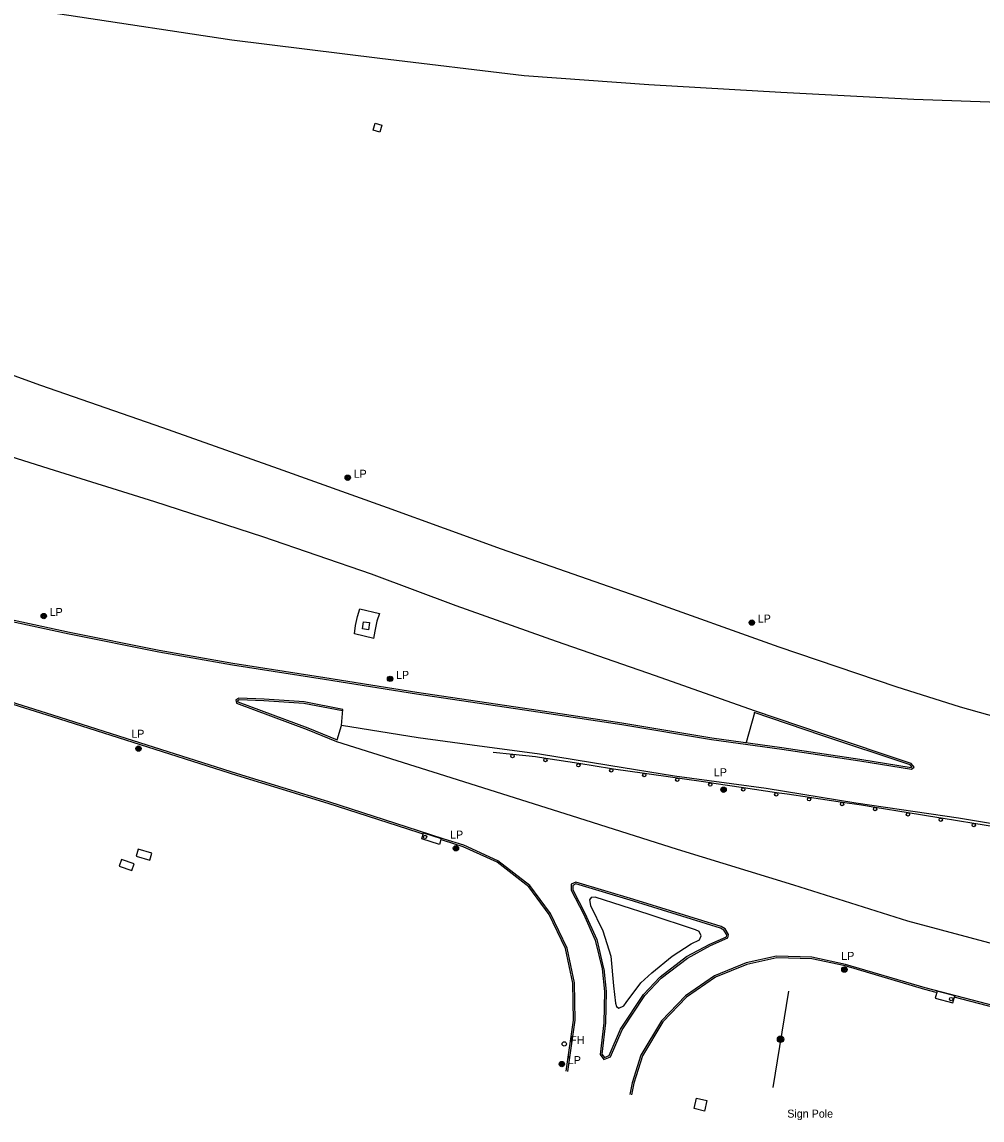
# Model space of a CAD drawing. Extents: x 2402803 to 2427059, y 6985292 to 6997652.
# Drawn here: x 2415006 to 2415583, y 6990732 to 6991391 of the extents above; entities that cross this region are included whole.
import ezdxf

# ---------------------------------------------------------------- set-up
doc = ezdxf.new("R2010")
doc.units = 0
for name, color, linetype in [('p_drainage conc drain', 7, 'Continuous'), ('p_dtm sidewalk', 7, 'Continuous'), ('p_road - paved curb', 7, 'Continuous'), ('p_road bridge end', 7, 'Continuous'), ('p_road guard rails', 7, 'Continuous'), ('p_structure general', 7, 'Continuous'), ('p_structure sign', 7, 'Continuous'), ('p_structure slab', 7, 'Continuous'), ('p_utility manhole', 7, 'Continuous')]:
    doc.layers.add(name, color=color, linetype=linetype)

msp = doc.modelspace()

# ---------------------------------------------------------------- linework, layer by layer
at = {"layer": 'p_drainage conc drain'}
for points in [[(2415217.53, 6991021.15), (2415206.02, 6991024.07), (2415206.53, 6991029.09), (2415207.91, 6991034.48), (2415209.21, 6991038.95)], [(2415209.21, 6991038.95), (2415221.02, 6991036.3), (2415219.5, 6991031.53), (2415218.24, 6991025.69), (2415217.52, 6991021.12)]]:
    msp.add_lwpolyline(points, dxfattribs=at)
at = {"layer": 'p_dtm sidewalk'}
for points in [[(2415446.22, 6990976.67), (2415441.22, 6990958.82)], [(2415195.67, 6990960.37), (2415198.14, 6990969.12)], [(2415382.96, 6990855.68), (2415350.49, 6990866.01), (2415348.15, 6990865.8), (2415347.02, 6990864.4), (2415347.69, 6990861.13), (2415355.05, 6990845.89), (2415359.96, 6990830.66), (2415361.57, 6990812.83), (2415362.74, 6990802.46), (2415363.19, 6990800.48), (2415364.62, 6990799.49), (2415367.64, 6990800.81), (2415369.07, 6990802.74), (2415377.98, 6990814.63), (2415384.51, 6990820.73)], [(2415384.51, 6990820.73), (2415396.65, 6990830.6), (2415408.08, 6990838.11), (2415413.07, 6990840.52), (2415414.06, 6990842.8), (2415412.95, 6990845.37), (2415410.69, 6990846.53), (2415382.96, 6990855.68)]]:
    msp.add_lwpolyline(points, dxfattribs=at)
at = {"layer": 'p_road - paved curb'}
for points in [[(2414672.22, 6991466.82), (2414705.77, 6991459.05), (2414767.28, 6991445.52), (2414854.65, 6991427.07), (2414946.89, 6991408.27), (2415034.55, 6991395.21), (2415132.47, 6991380.41), (2415221.13, 6991369.34), (2415307.89, 6991359.02), (2415382.7, 6991353.57), (2415461.83, 6991349.02), (2415541.78, 6991344.8), (2415626.95, 6991341.77), (2415697.59, 6991342.2), (2415782.51, 6991341.12), (2415841.95, 6991339.2), (2415884.63, 6991336.77)], [(2414672.02, 6991296.26), (2414716.67, 6991279.88), (2414780.13, 6991257.41), (2414833.28, 6991238.49), (2414884.29, 6991220.66), (2414952.34, 6991196.75), (2415017.62, 6991173.28), (2415090.72, 6991147.75), (2415160.18, 6991123.2), (2415225.61, 6991099.9), (2415294.14, 6991074.98), (2415380.02, 6991045.06), (2415460.69, 6991016.27), (2415530.93, 6990992.37), (2415569.66, 6990980.14), (2415630.27, 6990963.3), (2415687.27, 6990950.53), (2415733, 6990941.37), (2415779.68, 6990933.54), (2415875.66, 6990923.32)], [(2415446.2, 6990977.73), (2415386.72, 6990998.72), (2415327.2, 6991019.45), (2415267.03, 6991040.87), (2415216.28, 6991059.75), (2415151.02, 6991082.13), (2415086.17, 6991103.28), (2415022.8, 6991122.92), (2414961.17, 6991142.39), (2414898.42, 6991162.02), (2414836.9, 6991183.5), (2414775.11, 6991204.87), (2414720.1, 6991224.56), (2414672.59, 6991241.28)], [(2414673.19, 6991122.44), (2414711.6, 6991110.14), (2414759.31, 6991095.3), (2414814.51, 6991079.33), (2414863.41, 6991065.84), (2414915.52, 6991052.53), (2414972.84, 6991038.39), (2415034.96, 6991025), (2415088.76, 6991014.16), (2415132.99, 6991006.33), (2415188.23, 6990997.76), (2415243.4, 6990989.05), (2415312.27, 6990978.83), (2415366.57, 6990970.65), (2415420.51, 6990961.7), (2415462.58, 6990955.86), (2415509.4, 6990948.75), (2415540.08, 6990943.82), (2415540.51, 6990944.23), (2415539.61, 6990945.37), (2415486.62, 6990963.07), (2415445.88, 6990976.78)], [(2414672.89, 6991121.49), (2414711.3, 6991109.19), (2414759.02, 6991094.34), (2414814.24, 6991078.37), (2414863.15, 6991064.87), (2414915.28, 6991051.56), (2414972.61, 6991037.42), (2415034.76, 6991024.02), (2415088.57, 6991013.18), (2415132.83, 6991005.34), (2415188.08, 6990996.77), (2415243.25, 6990988.06), (2415312.12, 6990977.84), (2415366.41, 6990969.66), (2415420.36, 6990960.71), (2415462.44, 6990954.87), (2415509.25, 6990947.76), (2415540.4, 6990942.76), (2415541.87, 6990944.12), (2415540.21, 6990946.22), (2415486.94, 6990964.02), (2415446.2, 6990977.73)], [(2415334.09, 6990761.52), (2415338.5, 6990792.19), (2415338.1, 6990814.64), (2415333.6, 6990835.53), (2415323.76, 6990856.18), (2415311.35, 6990873.04), (2415292.11, 6990887.85), (2415271.64, 6990897.22), (2415259.79, 6990900.9), (2415244.5, 6990905.73), (2415190.59, 6990923.17), (2415135.72, 6990939.94), (2415068.99, 6990961.26), (2415025.01, 6990975.16), (2414984.64, 6990987.8), (2414942.8, 6991000.85), (2414894.52, 6991016.34), (2414847.68, 6991030.4), (2414785.59, 6991049.93), (2414723.92, 6991068.94), (2414672.23, 6991085.37)], [(2415247.23, 6990903.82), (2415244.2, 6990904.78), (2415190.29, 6990922.22), (2415135.42, 6990938.99), (2415068.69, 6990960.31), (2415024.71, 6990974.21), (2414984.34, 6990986.85), (2414976.46, 6990989.31)], [(2415199.1, 6990978.71), (2415175.79, 6990983.24), (2415151.72, 6990984.9), (2415136.65, 6990985.34), (2415134.76, 6990984.37), (2415135.1, 6990982.5), (2415177.65, 6990966.61), (2415195.29, 6990959.44)], [(2415198.91, 6990977.73), (2415175.66, 6990982.25), (2415151.67, 6990983.9), (2415136.88, 6990984.33), (2415135.88, 6990983.82), (2415135.98, 6990983.24), (2415178.01, 6990967.54), (2415195.67, 6990960.37)], [(2415873.34, 6990871.28), (2415800.29, 6990878.09), (2415735.12, 6990886.74), (2415684.6, 6990895.69), (2415625.05, 6990903.95), (2415568.55, 6990913.39), (2415506.91, 6990922.5), (2415453.2, 6990931.23), (2415398.04, 6990938.71), (2415358.68, 6990945.09), (2415317, 6990951.83), (2415276.67, 6990957.24), (2415244.28, 6990961.72), (2415198.14, 6990969.12), (2415199.1, 6990978.71)], [(2415195.29, 6990959.44), (2415253.03, 6990941.23), (2415336.14, 6990914.99), (2415399.61, 6990894.91), (2415469.59, 6990873.4), (2415538, 6990851.84), (2415595.5, 6990836.49), (2415654.92, 6990821.95), (2415712.9, 6990810.86), (2415787.22, 6990799.88), (2415839.77, 6990794), (2415872.87, 6990791.27)], [(2415333.1, 6990761.66), (2415337.5, 6990792.25), (2415337.1, 6990814.52), (2415332.65, 6990835.21), (2415322.9, 6990855.66), (2415310.63, 6990872.33), (2415291.59, 6990886.99), (2415271.28, 6990896.28), (2415259.49, 6990899.95), (2415258.23, 6990900.35)], [(2415390.01, 6990817.45), (2415405.86, 6990829.53), (2415419.67, 6990836.95), (2415430.16, 6990841.58), (2415430.61, 6990843.68), (2415428.48, 6990847.07), (2415426.1, 6990848.4), (2415373.74, 6990864.62), (2415338.86, 6990875.03), (2415336.12, 6990873.77), (2415336.03, 6990870.26), (2415343.39, 6990856.02), (2415350.46, 6990840.26), (2415354.6, 6990822.95)], [(2415389.4, 6990818.25), (2415405.32, 6990830.37), (2415419.23, 6990837.85), (2415429.29, 6990842.29), (2415429.55, 6990843.49), (2415427.77, 6990846.32), (2415425.7, 6990847.48), (2415373.45, 6990863.66), (2415338.94, 6990873.96), (2415337.1, 6990873.12), (2415337.04, 6990870.49), (2415344.29, 6990856.45), (2415351.41, 6990840.58), (2415355.57, 6990823.18)], [(2415873.27, 6990755.68), (2415833.6, 6990758.8), (2415794.66, 6990762.7), (2415762.72, 6990766.76), (2415728.6, 6990771.9), (2415690.23, 6990778.43), (2415651.5, 6990786.82), (2415611.46, 6990795.21), (2415586.21, 6990801.78), (2415548.63, 6990811.59), (2415500.73, 6990825.73), (2415480.61, 6990830.12), (2415459.42, 6990830.67), (2415441.14, 6990826.56), (2415422.14, 6990818.83), (2415404.67, 6990806.84), (2415390.28, 6990791.83), (2415377.98, 6990771.19), (2415372.66, 6990754.74), (2415371.36, 6990747.62)], [(2415555.23, 6990808.83), (2415548.36, 6990810.63), (2415500.48, 6990824.76), (2415480.49, 6990829.12), (2415459.52, 6990829.67), (2415441.44, 6990825.6), (2415422.62, 6990817.94), (2415405.32, 6990806.07), (2415391.08, 6990791.22), (2415378.9, 6990770.77), (2415373.63, 6990754.5), (2415372.34, 6990747.44)], [(2415354.6, 6990822.95), (2415356.02, 6990809.39), (2415355.77, 6990790.73), (2415353.54, 6990771.58), (2415355.71, 6990768.73), (2415359.61, 6990770.27), (2415366.65, 6990786.37), (2415380.24, 6990807.02), (2415390.01, 6990817.45)], [(2415355.59, 6990823.05), (2415357.02, 6990809.44), (2415356.77, 6990790.67), (2415354.58, 6990771.86), (2415356.05, 6990769.94), (2415358.86, 6990771.05), (2415365.77, 6990786.85), (2415379.45, 6990807.64), (2415389.28, 6990818.13)], [(2415751.51, 6990767.44), (2415728.44, 6990770.91), (2415690.04, 6990777.45), (2415651.29, 6990785.84), (2415611.23, 6990794.24), (2415585.96, 6990800.81), (2415566.04, 6990806.01)]]:
    msp.add_lwpolyline(points, dxfattribs=at)
at = {"layer": 'p_road bridge end'}
for points in [[(2415218.38, 6991330.45), (2415222.51, 6991329.28), (2415221.31, 6991325.06), (2415217.18, 6991326.23)], [(2415211.5, 6991031.24), (2415215.12, 6991030.72), (2415214.5, 6991026.44), (2415210.88, 6991026.96)], [(2415247.54, 6990904.66), (2415258.1, 6990901.32), (2415256.95, 6990897.68), (2415246.39, 6990901.02)], [(2415566.29, 6990806.87), (2415555.67, 6990809.65), (2415554.57, 6990805.42), (2415565.19, 6990802.64)]]:
    msp.add_lwpolyline(points, close=True, dxfattribs=at)
at = {"layer": 'p_road guard rails'}
for p, q in [((2415300.97, 6990951.65), (2415289.24, 6990952.89)), ((2415340.58, 6990946.17), (2415320.81, 6990949.24)), ((2415360.34, 6990943.09), (2415340.58, 6990946.17)), ((2415399.93, 6990937.43), (2415380.14, 6990940.25)), ((2415419.73, 6990934.6), (2415399.93, 6990937.43)), ((2415459.28, 6990928.7), (2415439.51, 6990931.66)), ((2415498.85, 6990922.87), (2415479.07, 6990925.78)), ((2415538.36, 6990916.64), (2415518.62, 6990919.84)), ((2415577.85, 6990910.22), (2415558.11, 6990913.45)), ((2415597.58, 6990907), (2415577.85, 6990910.22))]:
    msp.add_line(p, q, dxfattribs=at)
for points in [[(2415320.81, 6990949.24), (2415314.61, 6990950.21), (2415300.97, 6990951.65)], [(2415380.14, 6990940.25), (2415361.48, 6990942.91), (2415360.34, 6990943.09)], [(2415439.51, 6990931.66), (2415421.78, 6990934.31), (2415419.73, 6990934.6)], [(2415479.07, 6990925.78), (2415465.78, 6990927.73), (2415459.28, 6990928.7)], [(2415518.62, 6990919.84), (2415510.31, 6990921.18), (2415498.85, 6990922.87)], [(2415558.11, 6990913.45), (2415556.73, 6990913.67), (2415538.36, 6990916.64)]]:
    msp.add_lwpolyline(points, dxfattribs=at)
for centre in [(2415300.86, 6990950.66), (2415320.66, 6990948.26), (2415340.42, 6990945.18), (2415360.18, 6990942.1), (2415379.99, 6990939.26), (2415399.79, 6990936.44), (2415419.59, 6990933.61), (2415439.36, 6990930.67), (2415459.14, 6990927.71), (2415478.92, 6990924.79), (2415498.71, 6990921.88), (2415518.46, 6990918.85), (2415538.2, 6990915.65), (2415557.95, 6990912.46), (2415577.68, 6990909.24)]:
    msp.add_circle(centre, 1, dxfattribs=at)
at = {"layer": 'p_structure general'}
msp.add_lwpolyline([(2415409.88, 6990739.15), (2415411.33, 6990745.44), (2415417.59, 6990744), (2415416.14, 6990737.71)], close=True, dxfattribs=at)
for centre in [(2415248.4, 6990902.22), (2415564.17, 6990804.85)]:
    msp.add_circle(centre, 1, dxfattribs=at)
at = {"layer": 'p_structure sign'}
msp.add_line((2415466.44, 6990809.7), (2415457.04, 6990751.88), dxfattribs=at)
for radius in [1.9, 1.44, 0.973, 0.539, 0.192]:
    msp.add_circle((2415461.74, 6990780.79), radius, dxfattribs=at)
at = {"layer": 'p_structure slab'}
for points in [[(2415074.96, 6990890.61), (2415083.18, 6990888.33), (2415084.33, 6990892.52), (2415076.11, 6990894.8)], [(2415064.72, 6990884.63), (2415072.31, 6990882.03), (2415073.7, 6990886.07), (2415066.11, 6990888.67)]]:
    msp.add_lwpolyline(points, close=True, dxfattribs=at)
at = {"layer": 'p_utility manhole'}
for centre, radius in [((2415201.94, 6991117.65), 1.6), ((2415201.94, 6991117.65), 1.3), ((2415201.94, 6991117.65), 1), ((2415201.94, 6991117.65), 0.539), ((2415201.94, 6991117.65), 0.192), ((2415019.48, 6991034.7), 1.6), ((2415019.48, 6991034.7), 1.3), ((2415019.48, 6991034.7), 1), ((2415019.48, 6991034.7), 0.539), ((2415019.48, 6991034.7), 0.192), ((2415444.52, 6991030.74), 1.6), ((2415444.52, 6991030.74), 1.3), ((2415444.52, 6991030.74), 1), ((2415444.52, 6991030.74), 0.539), ((2415444.52, 6991030.74), 0.192), ((2415227.38, 6990997.01), 1.6), ((2415227.38, 6990997.01), 1.3), ((2415227.38, 6990997.01), 1), ((2415227.38, 6990997.01), 0.539), ((2415227.38, 6990997.01), 0.192), ((2415076.39, 6990955.16), 1.6), ((2415076.39, 6990955.16), 1.3), ((2415076.39, 6990955.16), 1), ((2415076.39, 6990955.16), 0.539), ((2415076.39, 6990955.16), 0.192), ((2415427.56, 6990930.46), 1.6), ((2415427.56, 6990930.46), 1.3), ((2415427.56, 6990930.46), 1), ((2415427.56, 6990930.46), 0.539), ((2415427.56, 6990930.46), 0.192), ((2415266.89, 6990895.35), 1.6), ((2415266.89, 6990895.35), 1.3), ((2415266.89, 6990895.35), 1), ((2415266.89, 6990895.35), 0.539), ((2415266.89, 6990895.35), 0.192), ((2415500.05, 6990822.61), 1.6), ((2415500.05, 6990822.61), 1.3), ((2415500.05, 6990822.61), 1), ((2415500.05, 6990822.61), 0.539), ((2415500.05, 6990822.61), 0.192), ((2415331.93, 6990778), 1.3), ((2415330.5, 6990765.9), 1.6), ((2415330.5, 6990765.9), 1.3), ((2415330.5, 6990765.9), 1), ((2415330.5, 6990765.9), 0.539), ((2415330.5, 6990765.9), 0.192)]:
    msp.add_circle(centre, radius, dxfattribs=at)

# ---------------------------------------------------------------- texts
at = {"layer": 'p_structure sign'}
msp.add_text('Sign Pole', height=4.8, dxfattribs=at).set_placement((2415465.81, 6990733.77))
at = {"layer": 'p_utility manhole'}
for s, p in [('  LP', (2415201.94, 6991117.65)), ('  LP', (2415019.48, 6991034.7)), ('  LP', (2415444.52, 6991030.74)), ('  LP', (2415227.38, 6990997.01)), ('  LP', (2415068.48, 6990961.67)), ('  LP', (2415418.14, 6990938.61)), ('  LP', (2415259.83, 6990901.15)), ('  LP', (2415494.65, 6990828.42)), ('  FH', (2415331.92, 6990777.99)), ('  LP', (2415330.5, 6990765.9))]:
    msp.add_text(s, height=4.8, dxfattribs=at).set_placement(p)

doc.saveas('drawing.dxf')
